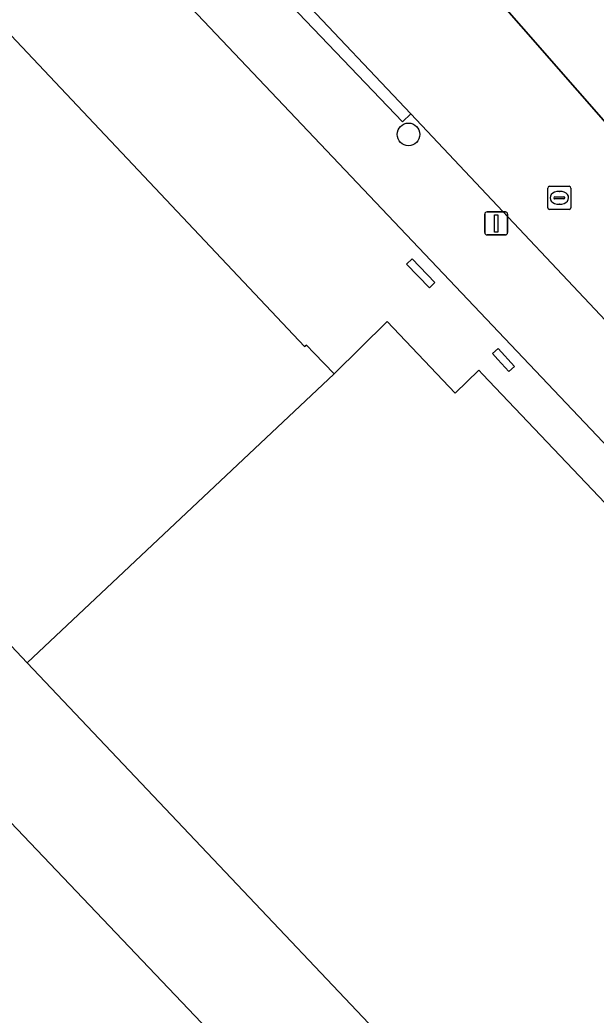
# Model space of a CAD drawing. Extents: x 162523 to 163266, y 381230 to 382050.
# Drawn here: x 163138.12 to 163163.04, y 381407.1 to 381450.15 of the extents above; entities that cross this region are included whole.
import ezdxf

# ---------------------------------------------------------------- set-up
doc = ezdxf.new("R2010")
doc.units = 0
for name, color, linetype in [('IMGEO_Boom', 7, 'Continuous'), ('IMGEO_Erf', 7, 'Continuous'), ('IMGEO_Lichtmast', 7, 'Continuous'), ('IMGEO_Pand', 7, 'Continuous'), ('IMGEO_Rijbaan_lokaal_open', 7, 'Continuous'), ('IMGEO_Rioolput', 7, 'Continuous'), ('IMGEO_Voetpad_open', 7, 'Continuous')]:
    doc.layers.add(name, color=color, linetype=linetype)

msp = doc.modelspace()

# ---------------------------------------------------------------- linework, layer by layer
at = {"layer": 'IMGEO_Boom'}
msp.add_circle((163154.928, 381445.198), 0.489, dxfattribs=at)
at = {"layer": 'IMGEO_Erf'}
for points in [[(163164.14, 381431.046), (163132.502, 381464.414), (163084.908, 381514.61)], [(163126.725, 381458.93), (163136.166, 381448.983), (163137.233, 381449.996), (163150.431, 381436.019), (163150.524, 381436.076), (163150.856, 381435.729), (163151.71, 381434.837), (163154.005, 381437.106), (163156.956, 381434.002), (163157.968, 381434.996), (163158.126, 381434.829), (163175.441, 381416.613), (163173.323, 381414.585), (163172.348, 381413.652), (163175.387, 381410.47), (163176.298, 381411.34), (163176.362, 381411.401), (163180.848, 381406.697)], [(163162.04, 381397.414), (163138.433, 381422.338), (163133.99, 381427.03), (163129.452, 381431.821), (163133.447, 381435.604), (163134.409, 381434.587), (163137.174, 381437.201), (163132.037, 381442.601), (163131.108, 381441.63), (163129.571, 381443.229), (163123.738, 381437.856), (163114.481, 381447.632), (163118.435, 381451.383)]]:
    msp.add_lwpolyline(points, dxfattribs=at)
for points in [[(163154.851, 381439.587), (163155.085, 381439.813), (163156.068, 381438.785), (163155.837, 381438.565)], [(163158.561, 381435.721), (163158.802, 381435.938), (163159.512, 381435.151), (163159.273, 381434.936), (163158.794, 381435.464)], [(163118.113, 381376.847), (163105.536, 381390.045), (163117.586, 381401.557), (163118.432, 381400.682), (163119.026, 381401.25), (163119.677, 381400.579), (163125.692, 381406.328), (163126.413, 381405.58), (163127.817, 381406.91), (163127.091, 381407.669), (163133.217, 381413.531), (163129.439, 381417.272), (163132.859, 381420.537), (163149.687, 381402.867), (163146.418, 381399.717), (163144.302, 381401.867), (163140.47, 381398.215), (163139.214, 381399.532), (163137.737, 381398.329), (163139.173, 381396.918)]]:
    msp.add_lwpolyline(points, close=True, dxfattribs=at)
at = {"layer": 'IMGEO_Lichtmast'}
for p, q in [((163158.229, 381440.948), (163158.229, 381441.748)), ((163158.229, 381441.748), (163158.229, 381440.948)), ((163158.329, 381441.848), (163159.119, 381441.848)), ((163159.119, 381441.848), (163158.329, 381441.848)), ((163159.219, 381441.748), (163159.219, 381440.948)), ((163159.219, 381440.948), (163159.219, 381441.748)), ((163159.119, 381440.848), (163158.329, 381440.848)), ((163158.329, 381440.848), (163159.119, 381440.848))]:
    msp.add_line(p, q, dxfattribs=at)
msp.add_lwpolyline([(163158.649, 381441.723), (163158.799, 381441.723), (163158.799, 381440.973), (163158.649, 381440.973), (163158.649, 381441.723)], dxfattribs=at)
for centre, start, end in [((163158.329, 381441.748), 90, 180), ((163158.329, 381441.748), 90, 180), ((163159.119, 381441.748), 0, 90), ((163159.119, 381441.748), 360, 90), ((163158.329, 381440.948), 180, 270), ((163158.329, 381440.948), 180, 270), ((163159.119, 381440.948), 270, 0), ((163159.119, 381440.948), 270, 0)]:
    msp.add_arc(centre, 0.1, start, end, dxfattribs=at)
at = {"layer": 'IMGEO_Pand'}
for points in [[(163137.233, 381449.996), (163136.166, 381448.983), (163126.725, 381458.93), (163118.435, 381451.383), (163114.481, 381447.632), (163123.738, 381437.856), (163129.571, 381443.229), (163131.108, 381441.63), (163132.037, 381442.601), (163137.174, 381437.201), (163134.409, 381434.587), (163133.447, 381435.604), (163129.452, 381431.821), (163133.99, 381427.03), (163138.433, 381422.338), (163151.71, 381434.837), (163150.856, 381435.729), (163150.524, 381436.076), (163150.431, 381436.019)], [(163155.085, 381439.813), (163154.851, 381439.587), (163155.837, 381438.565), (163156.068, 381438.785)], [(163175.441, 381416.613), (163158.126, 381434.829), (163157.968, 381434.996), (163156.956, 381434.002), (163154.005, 381437.106), (163151.71, 381434.837), (163138.433, 381422.338), (163162.04, 381397.414), (163163.346, 381398.651), (163167.607, 381394.147), (163169.807, 381396.229), (163174.102, 381391.688), (163176.408, 381393.875), (163181.065, 381398.294), (163183.386, 381400.496), (163179.068, 381404.999), (163180.848, 381406.697), (163176.362, 381411.401), (163176.298, 381411.34), (163175.387, 381410.47), (163172.348, 381413.652), (163173.323, 381414.585)], [(163158.802, 381435.938), (163158.561, 381435.721), (163158.794, 381435.464), (163159.273, 381434.936), (163159.512, 381435.151)], [(163139.214, 381399.532), (163140.47, 381398.215), (163144.302, 381401.867), (163146.418, 381399.717), (163149.687, 381402.867), (163132.859, 381420.537), (163129.439, 381417.272), (163133.217, 381413.531), (163127.091, 381407.669), (163127.817, 381406.91), (163126.413, 381405.58), (163125.692, 381406.328), (163119.677, 381400.579), (163119.026, 381401.25), (163118.432, 381400.682), (163117.586, 381401.557), (163105.536, 381390.045), (163118.113, 381376.847), (163139.173, 381396.918), (163137.737, 381398.329)]]:
    msp.add_lwpolyline(points, close=True, dxfattribs=at)
at = {"layer": 'IMGEO_Rijbaan_lokaal_open'}
for points in [[(163076.974, 381528.282), (163079.513, 381525.79), (163086.854, 381518.075), (163086.997, 381517.925), (163089.162, 381515.65), (163103.975, 381500), (163105.324, 381498.575), (163121.57, 381481.459), (163135.737, 381466.525), (163136.881, 381465.319), (163146.524, 381455.102), (163147.369, 381454.206), (163150.172, 381451.237), (163155.025, 381446.086), (163166.031, 381434.407), (163170.413, 381429.933)], [(163155.035, 381455.349), (163167.011, 381441.646)], [(163167.011, 381441.646), (163155.035, 381455.349)]]:
    msp.add_lwpolyline(points, dxfattribs=at)
at = {"layer": 'IMGEO_Rioolput'}
for p, q in [((163160.955, 381442.026), (163160.955, 381442.878)), ((163161.03, 381442.952), (163161.882, 381442.952)), ((163161.443, 381442.732), (163161.468, 381442.732)), ((163161.956, 381442.878), (163161.956, 381442.026)), ((163161.214, 381442.446), (163161.214, 381442.458)), ((163161.652, 381442.409), (163161.254, 381442.409)), ((163161.257, 381442.495), (163161.655, 381442.495)), ((163161.466, 381442.172), (163161.441, 381442.172)), ((163161.698, 381442.458), (163161.698, 381442.446)), ((163161.882, 381441.952), (163161.03, 381441.952))]:
    msp.add_line(p, q, dxfattribs=at)
for points in [[(163160.955, 381442.026), (163160.955, 381442.878)], [(163161.03, 381442.952), (163161.882, 381442.952)], [(163161.956, 381442.878), (163161.956, 381442.026)], [(163161.882, 381441.952), (163161.03, 381441.952)]]:
    msp.add_lwpolyline(points, dxfattribs=at)
for centre, radius, start, end in [((163161.032, 381442.876), 0.0765, 91.552, 178.448), ((163161.032, 381442.876), 0.0765, 91.552, 178.448), ((163161.88, 381442.876), 0.0765, 1.552, 88.448), ((163161.88, 381442.876), 0.0765, 1.552, 88.448), ((163161.254, 381442.455), 0.0403, 85.8775, 175.7526), ((163161.251, 381442.445), 0.0366, 178.938, 274.7102), ((163161.655, 381442.452), 0.043, 264.8664, 352.4533), ((163161.659, 381442.457), 0.0386, 1.7309, 96.639), ((163161.032, 381442.028), 0.0765, 181.552, 268.448), ((163161.032, 381442.028), 0.0765, 181.552, 268.448), ((163161.88, 381442.028), 0.0765, 271.552, 358.448), ((163161.88, 381442.028), 0.0765, 271.552, 358.448)]:
    msp.add_arc(centre, radius, start, end, dxfattribs=at)
for centre, major_axis, ratio, start_param, end_param in [((163161.442, 381442.452), (-0.387, 0.002), 0.722429, 4.712389, 7.853982), ((163161.467, 381442.452), (-0.39, 0.002), 0.717154, 1.570796, 4.712389)]:
    msp.add_ellipse(centre, major_axis=major_axis, ratio=ratio, start_param=start_param, end_param=end_param, dxfattribs=at)
at = {"layer": 'IMGEO_Voetpad_open'}
for points in [[(163155.025, 381446.086), (163154.664, 381445.741), (163146.963, 381453.818), (163147.369, 381454.206), (163146.524, 381455.102), (163146.16, 381454.755), (163135.32, 381466.126), (163135.737, 381466.525), (163121.57, 381481.459), (163105.324, 381498.575), (163103.975, 381500), (163089.162, 381515.65), (163086.997, 381517.925), (163086.854, 381518.075), (163086.512, 381517.747), (163081.429, 381523.05), (163079.143, 381525.436), (163079.513, 381525.79), (163076.974, 381528.282)], [(163068.737, 381527.889), (163069.406, 381527.653), (163072.516, 381527.583), (163076.869, 381523.043), (163077.167, 381519.718), (163077.476, 381519.136), (163078.537, 381520.449), (163081.613, 381517.216), (163083.008, 381514.758), (163084.908, 381514.61), (163132.502, 381464.414), (163164.14, 381431.046)], [(163170.413, 381429.933), (163166.031, 381434.407), (163155.025, 381446.086)]]:
    msp.add_lwpolyline(points, dxfattribs=at)
msp.add_lwpolyline([(163147.369, 381454.206), (163146.963, 381453.818), (163154.664, 381445.741), (163155.025, 381446.086), (163150.172, 381451.237)], close=True, dxfattribs=at)

doc.saveas('drawing.dxf')
